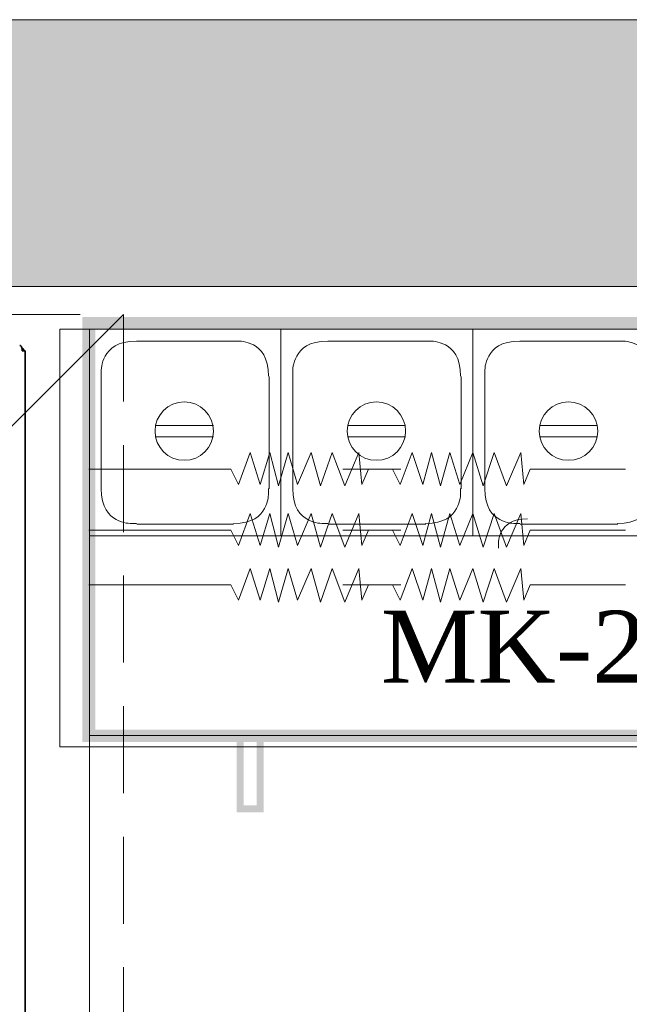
# Model space of a CAD drawing. Extents: x 3940905 to 4145695, y 925352 to 1109797.
# Tile 588 of 656: x 4011194 to 4011719, y 1101460 to 1102308. Entities that reach past the tile are written whole.
import ezdxf

# ---------------------------------------------------------------- set-up
doc = ezdxf.new("R2010")
doc.units = 0
doc.header["$LTSCALE"] = 750
doc.header["$MEASUREMENT"] = 0
doc.linetypes.add('DASHED', pattern=[0.75, 0.5, -0.25])
doc.layers.get('0').update_dxf_attribs({"linetype": 'CONTINUOUS', "lineweight": 0})
for name, color, linetype, lineweight in [('CKD Equipments', 252, 'CONTINUOUS', 0), ('HATCH', 7, 'CONTINUOUS', 0), ('wall', 7, 'CONTINUOUS', 25)]:
    doc.layers.add(name, color=color, linetype=linetype, lineweight=lineweight)
doc.layers.add('PDF_A - TEXT', color=7, linetype='CONTINUOUS')
doc.styles.add('CKD_Dimension Text', font='BOOKOS.TTF')

# ---------------------------------------------------------------- blocks, each defined once
blk = doc.blocks.new('4')
at = {"color": 1, "linetype": 'DASHED', "ltscale": 0.2, "const_width": 1}
blk.add_lwpolyline([(4049888.81, 1046868.24), (4050788.81, 1047768.24)], dxfattribs=at)
at = {"color": 1, "linetype": 'DASHED', "ltscale": 0.2}
blk.add_lwpolyline([(4049888.81, 1047768.24), (4050788.81, 1047768.24), (4050788.81, 1046868.24), (4049888.81, 1046868.24)], close=True, dxfattribs=at)

msp = doc.modelspace()

# ---------------------------------------------------------------- hatches: boundary and pattern name
at = {"layer": 'CKD Equipments', "true_color": 0xff00ff}
h = msp.add_hatch(color=6, dxfattribs=at)
h.paths.add_polyline_path([(4012021.29, 1102052.39), (4012010.1, 1101696.73), (4012021.29, 1101686.05)])
h.paths.add_polyline_path([(4012010.1, 1102041.71), (4012021.29, 1102052.39), (4012010.1, 1101696.73)])
h.paths.add_polyline_path([(4011247.89, 1102052.39), (4012010.1, 1102041.71), (4012021.29, 1102052.39)])
h.paths.add_polyline_path([(4011259.09, 1102041.71), (4011247.89, 1102052.39), (4012010.1, 1102041.71)])
h.paths.add_polyline_path([(4011247.89, 1101686.05), (4011259.09, 1102041.71), (4011247.89, 1102052.39)])
h.paths.add_polyline_path([(4011259.09, 1101696.73), (4011247.89, 1101686.05), (4011259.09, 1102041.71)])
h.paths.add_polyline_path([(4012021.29, 1101686.05), (4011259.09, 1101696.73), (4011247.89, 1101686.05)])
h.paths.add_polyline_path([(4012010.1, 1101696.73), (4012021.29, 1101686.05), (4011259.09, 1101696.73)])
h = msp.add_hatch(color=6, dxfattribs=at)
h.paths.add_polyline_path([(4011380.69, 1101625.5), (4011386.8, 1101689.1), (4011386.8, 1101631.61)])
h.paths.add_polyline_path([(4011380.69, 1101689.1), (4011380.69, 1101625.5), (4011386.8, 1101689.1)])
h = msp.add_hatch(color=6, dxfattribs=at)
h.paths.add_polyline_path([(4011404.1, 1101689.1), (4011397.99, 1101631.61), (4011397.99, 1101689.1)])
h.paths.add_polyline_path([(4011404.1, 1101625.5), (4011404.1, 1101689.1), (4011397.99, 1101631.61)])
h = msp.add_hatch(color=6, dxfattribs=at)
h.paths.add_polyline_path([(4011404.1, 1101625.5), (4011386.8, 1101631.61), (4011397.99, 1101631.61)])
h.paths.add_polyline_path([(4011380.69, 1101625.5), (4011404.1, 1101625.5), (4011386.8, 1101631.61)])
at = {"layer": 'HATCH'}
h = msp.add_hatch(color=8, dxfattribs=at)
h.dxf.hatch_style = 1
h.paths.add_polyline_path([(4016977.74, 1102308.44), (4004382.74, 1102308.44), (4004382.74, 1088263.44), (4004252.74, 1088263.44), (4004252.74, 1074300.44), (4004415.74, 1074300.44), (4004415.74, 1067776.41), (4004872.74, 1067776.41), (4004872.74, 1072350.44), (4004872.74, 1074463.44), (4004482.74, 1074463.44), (4004482.74, 1088033.46), (4004607.74, 1088033.43), (4004607.74, 1102078.44), (4016977.74, 1102078.44)])

# ---------------------------------------------------------------- linework, layer by layer
at = {"layer": 'CKD Equipments', "linetype": 'DASHED', "ltscale": 25}
for p, q in [((4013054.18, 1102041.71), (4011228.56, 1102041.71)), ((4011228.56, 1102041.71), (4011228.56, 1101681.98)), ((4011228.56, 1101681.98), (4013054.18, 1101681.98))]:
    msp.add_line(p, q, dxfattribs=at)
at = {"layer": 'CKD Equipments', "color": 252, "true_color": 0x989898}
for p, q in [((4011254, 1102041.71), (4013054.18, 1102041.71)), ((4011254, 1101341.58), (4011254, 1102041.71)), ((4011254, 1101691.65), (4013054.18, 1101691.65))]:
    msp.add_line(p, q, dxfattribs=at)
at = {"layer": 'CKD Equipments', "color": 4, "true_color": 0x00ffff}
for p, q in [((4011254, 1101863.63), (4011254, 1102041.71)), ((4011254, 1102041.71), (4011254, 1101863.63)), ((4011254, 1101863.63), (4011254, 1102041.71)), ((4011254, 1102041.71), (4011418.86, 1102041.71)), ((4011254, 1102041.71), (4011254, 1101863.63)), ((4011254, 1101863.63), (4011254, 1102041.71)), ((4011254, 1102041.71), (4011254, 1101863.63)), ((4011418.86, 1101863.63), (4011418.86, 1102041.71)), ((4011418.86, 1102041.71), (4011418.86, 1101863.63)), ((4011418.86, 1101863.63), (4011418.86, 1102041.71)), ((4011418.86, 1102041.71), (4011584.22, 1102041.71)), ((4011418.86, 1102041.71), (4011418.86, 1101863.63)), ((4011418.86, 1102041.71), (4011418.86, 1101863.63)), ((4011418.86, 1101863.63), (4011418.86, 1102041.71)), ((4011584.22, 1102041.71), (4011584.22, 1101863.63)), ((4011584.22, 1102041.71), (4011584.22, 1101863.63)), ((4011584.22, 1101863.63), (4011584.22, 1102041.71)), ((4011584.22, 1102041.71), (4011749.07, 1102041.71)), ((4011294.71, 1102031.53), (4011378.15, 1102031.53)), ((4011459.56, 1102031.53), (4011543.51, 1102031.53)), ((4011624.92, 1102031.53), (4011708.88, 1102031.53)), ((4011264.18, 1101904.33), (4011264.18, 1102001)), ((4011408.68, 1102001), (4011408.68, 1101904.33)), ((4011429.03, 1101904.33), (4011429.03, 1102001)), ((4011574.04, 1102001), (4011574.04, 1101904.33)), ((4011594.4, 1101904.33), (4011594.4, 1102001)), ((4011360.85, 1101958.77), (4011311.5, 1101958.77)), ((4011525.71, 1101958.77), (4011476.86, 1101958.77)), ((4011691.07, 1101958.77), (4011641.72, 1101958.77)), ((4011311.5, 1101949.11), (4011360.85, 1101949.11)), ((4011476.86, 1101949.11), (4011525.71, 1101949.11)), ((4011641.72, 1101949.11), (4011691.07, 1101949.11)), ((4011378.15, 1101873.8), (4011294.71, 1101873.8)), ((4011543.51, 1101873.8), (4011459.56, 1101873.8)), ((4011708.88, 1101873.8), (4011624.92, 1101873.8)), ((4011418.86, 1101863.63), (4011254, 1101863.63)), ((4011584.22, 1101863.63), (4011418.86, 1101863.63)), ((4011749.07, 1101863.63), (4011584.22, 1101863.63))]:
    msp.add_line(p, q, dxfattribs=at)
at = {"layer": 'CKD Equipments', "color": 7, "linetype": 'Continuous', "lineweight": 35}
for p, q in [((4011195.96, 1102024.77, 1431.4), (4011195.96, 1102023.02, 1431.4)), ((4011195.96, 1102023.02, 1431.4), (4011196.96, 1102023.02, 1431.4)), ((4011198.76, 1102023.02, 1431.4), (4011196.96, 1102023.02, 1431.4)), ((4011197.44, 1102023.59, 1431.4), (4011197.46, 1102023.02, 1431.4)), ((4011198.76, 1102023.02, 1431.4), (4011198.76, 1101373.62, 1431.4))]:
    msp.add_line(p, q, dxfattribs=at)
at = {"layer": 'CKD Equipments', "color": 3, "true_color": 0x00ff00}
for p, q in [((4011392.4, 1101935.37), (4011382.22, 1101907.89)), ((4011401.05, 1101907.89), (4011392.4, 1101935.37)), ((4011409.19, 1101935.37), (4011401.05, 1101907.89)), ((4011416.82, 1101906.87), (4011409.19, 1101935.37)), ((4011424.96, 1101935.37), (4011416.82, 1101906.87)), ((4011433.1, 1101907.89), (4011424.96, 1101935.37)), ((4011444.81, 1101935.37), (4011433.1, 1101907.89)), ((4011452.95, 1101906.87), (4011444.81, 1101935.37)), ((4011463.12, 1101935.37), (4011452.95, 1101906.87)), ((4011473.81, 1101906.87), (4011463.12, 1101935.37)), ((4011486.02, 1101935.37), (4011473.81, 1101906.87)), ((4011488.56, 1101907.89), (4011486.02, 1101935.37)), ((4011531.81, 1101935.37), (4011521.64, 1101907.89)), ((4011540.97, 1101907.89), (4011531.81, 1101935.37)), ((4011548.6, 1101935.37), (4011540.97, 1101907.89)), ((4011556.24, 1101906.87), (4011548.6, 1101935.37)), ((4011564.38, 1101935.37), (4011556.24, 1101906.87)), ((4011573.03, 1101907.89), (4011564.38, 1101935.37)), ((4011584.22, 1101935.37), (4011573.03, 1101907.89)), ((4011592.87, 1101906.87), (4011584.22, 1101935.37)), ((4011602.54, 1101935.37), (4011592.87, 1101906.87)), ((4011613.22, 1101906.87), (4011602.54, 1101935.37)), ((4011625.43, 1101935.37), (4011613.22, 1101906.87)), ((4011627.98, 1101907.89), (4011625.43, 1101935.37)), ((4011375.61, 1101921.12), (4011253.49, 1101921.12)), ((4011382.22, 1101907.89), (4011375.61, 1101921.12)), ((4011515.02, 1101921.12), (4011472.28, 1101921.12)), ((4011494.16, 1101921.12), (4011488.56, 1101907.89)), ((4011522.14, 1101921.12), (4011494.16, 1101921.12)), ((4011521.64, 1101907.89), (4011515.02, 1101921.12)), ((4011633.57, 1101921.12), (4011627.98, 1101907.89)), ((4011715.49, 1101921.12), (4011633.57, 1101921.12)), ((4011392.4, 1101882.96), (4011382.22, 1101855.48)), ((4011401.05, 1101855.48), (4011392.4, 1101882.96)), ((4011409.19, 1101882.96), (4011401.05, 1101855.48)), ((4011416.82, 1101853.96), (4011409.19, 1101882.96)), ((4011424.96, 1101882.96), (4011416.82, 1101853.96)), ((4011433.1, 1101855.48), (4011424.96, 1101882.96)), ((4011444.81, 1101882.96), (4011433.1, 1101855.48)), ((4011452.95, 1101853.96), (4011444.81, 1101882.96)), ((4011463.12, 1101882.96), (4011452.95, 1101853.96)), ((4011473.81, 1101853.96), (4011463.12, 1101882.96)), ((4011486.02, 1101882.96), (4011473.81, 1101853.96)), ((4011488.56, 1101855.48), (4011486.02, 1101882.96)), ((4011531.81, 1101882.96), (4011521.64, 1101855.48)), ((4011540.97, 1101855.48), (4011531.81, 1101882.96)), ((4011548.6, 1101882.96), (4011540.97, 1101855.48)), ((4011556.24, 1101853.96), (4011548.6, 1101882.96)), ((4011564.38, 1101882.96), (4011556.24, 1101853.96)), ((4011573.03, 1101855.48), (4011564.38, 1101882.96)), ((4011584.22, 1101882.96), (4011573.03, 1101855.48)), ((4011592.87, 1101853.96), (4011584.22, 1101882.96)), ((4011602.54, 1101882.96), (4011592.87, 1101853.96)), ((4011613.22, 1101853.96), (4011602.54, 1101882.96)), ((4011625.43, 1101882.96), (4011613.22, 1101853.96)), ((4011627.98, 1101855.48), (4011625.43, 1101882.96)), ((4011375.61, 1101868.71), (4011253.49, 1101868.71)), ((4011382.22, 1101855.48), (4011375.61, 1101868.71)), ((4011515.02, 1101868.71), (4011472.28, 1101868.71)), ((4011494.16, 1101868.71), (4011488.56, 1101855.48)), ((4011522.14, 1101868.71), (4011494.16, 1101868.71)), ((4011521.64, 1101855.48), (4011515.02, 1101868.71)), ((4011633.57, 1101868.71), (4011627.98, 1101855.48)), ((4011715.49, 1101868.71), (4011633.57, 1101868.71)), ((4011392.4, 1101835.64), (4011382.22, 1101808.16)), ((4011401.05, 1101808.16), (4011392.4, 1101835.64)), ((4011409.19, 1101835.64), (4011401.05, 1101808.16)), ((4011416.82, 1101806.64), (4011409.19, 1101835.64)), ((4011424.96, 1101835.64), (4011416.82, 1101806.64)), ((4011433.1, 1101808.16), (4011424.96, 1101835.64)), ((4011444.81, 1101835.64), (4011433.1, 1101808.16)), ((4011452.95, 1101806.64), (4011444.81, 1101835.64)), ((4011463.12, 1101835.64), (4011452.95, 1101806.64)), ((4011473.81, 1101806.64), (4011463.12, 1101835.64)), ((4011486.02, 1101835.64), (4011473.81, 1101806.64)), ((4011488.56, 1101808.16), (4011486.02, 1101835.64)), ((4011531.81, 1101835.64), (4011521.64, 1101808.16)), ((4011540.97, 1101808.16), (4011531.81, 1101835.64)), ((4011548.6, 1101835.64), (4011540.97, 1101808.16)), ((4011556.24, 1101806.64), (4011548.6, 1101835.64)), ((4011564.38, 1101835.64), (4011556.24, 1101806.64)), ((4011573.03, 1101808.16), (4011564.38, 1101835.64)), ((4011584.22, 1101835.64), (4011573.03, 1101808.16)), ((4011592.87, 1101806.64), (4011584.22, 1101835.64)), ((4011602.54, 1101835.64), (4011592.87, 1101806.64)), ((4011613.22, 1101806.64), (4011602.54, 1101835.64)), ((4011625.43, 1101835.64), (4011613.22, 1101806.64)), ((4011627.98, 1101808.16), (4011625.43, 1101835.64)), ((4011375.61, 1101821.39), (4011253.49, 1101821.39)), ((4011382.22, 1101808.16), (4011375.61, 1101821.39)), ((4011515.02, 1101821.39), (4011472.28, 1101821.39)), ((4011494.16, 1101821.39), (4011488.56, 1101808.16)), ((4011522.14, 1101821.39), (4011494.16, 1101821.39)), ((4011521.64, 1101808.16), (4011515.02, 1101821.39)), ((4011633.57, 1101821.39), (4011627.98, 1101808.16)), ((4011715.49, 1101821.39), (4011633.57, 1101821.39))]:
    msp.add_line(p, q, dxfattribs=at)
at = {"layer": 'CKD Equipments', "color": 4, "true_color": 0x00ffff}
for centre in [(4011335.66, 1101953.94), (4011501.03, 1101953.94), (4011666.39, 1101953.94)]:
    msp.add_circle(centre, 25.19, dxfattribs=at)
at = {"layer": 'CKD Equipments', "color": 7, "linetype": 'Continuous', "lineweight": 35}
msp.add_arc((4011192.96, 1102024.77, 1431.4), 3, 0, 24.4698, dxfattribs=at)
at = {"layer": 'CKD Equipments', "color": 7, "linetype": 'Continuous', "lineweight": 35, "extrusion": (0, 0, -1)}
msp.add_ellipse((4011195.39, 1102023.52, 1431.4), major_axis=(-2.05, 0), ratio=0.974464, start_param=1.81169, end_param=3.106686, dxfattribs=at)
at = {"layer": 'CKD Equipments', "color": 4, "true_color": 0x00ffff}
for points in [[(4011294.45, 1102031.53), (4011277.73, 1102031.53), (4011264.18, 1102017.98), (4011264.18, 1102001.26), (4011264.18, 1102001.26), (4011264.18, 1102001.26), (4011264.18, 1102001.26)], [(4011408.17, 1102001.26), (4011408.17, 1102017.98), (4011394.62, 1102031.53), (4011377.9, 1102031.53), (4011377.9, 1102031.53), (4011377.9, 1102031.53), (4011377.9, 1102031.53)], [(4011459.31, 1102031.53), (4011442.59, 1102031.53), (4011429.03, 1102017.98), (4011429.03, 1102001.26), (4011429.03, 1102001.26), (4011429.03, 1102001.26), (4011429.03, 1102001.26)], [(4011573.53, 1102001.26), (4011573.53, 1102017.98), (4011559.98, 1102031.53), (4011543.26, 1102031.53), (4011543.26, 1102031.53), (4011543.26, 1102031.53), (4011543.26, 1102031.53)], [(4011624.67, 1102031.53), (4011607.95, 1102031.53), (4011594.4, 1102017.98), (4011594.4, 1102001.26), (4011594.4, 1102001.26), (4011594.4, 1102001.26), (4011594.4, 1102001.26)], [(4011738.9, 1102001.26), (4011738.9, 1102017.98), (4011725.34, 1102031.53), (4011708.62, 1102031.53), (4011708.62, 1102031.53), (4011708.62, 1102031.53), (4011708.62, 1102031.53)], [(4011264.18, 1101904.58), (4011264.18, 1101887.86), (4011277.73, 1101874.31), (4011294.45, 1101874.31), (4011294.45, 1101874.31), (4011294.45, 1101874.31), (4011294.45, 1101874.31)], [(4011377.9, 1101874.31), (4011394.62, 1101874.31), (4011408.17, 1101887.86), (4011408.17, 1101904.58), (4011408.17, 1101904.58), (4011408.17, 1101904.58), (4011408.17, 1101904.58)], [(4011429.03, 1101904.58), (4011429.03, 1101887.86), (4011442.59, 1101874.31), (4011459.31, 1101874.31), (4011459.31, 1101874.31), (4011459.31, 1101874.31), (4011459.31, 1101874.31)], [(4011543.26, 1101874.31), (4011559.98, 1101874.31), (4011573.53, 1101887.86), (4011573.53, 1101904.58), (4011573.53, 1101904.58), (4011573.53, 1101904.58), (4011573.53, 1101904.58)], [(4011594.4, 1101904.58), (4011594.4, 1101887.86), (4011607.95, 1101874.31), (4011624.67, 1101874.31), (4011624.67, 1101874.31), (4011624.67, 1101874.31), (4011624.67, 1101874.31)], [(4011708.62, 1101874.31), (4011725.34, 1101874.31), (4011738.9, 1101887.86), (4011738.9, 1101904.58), (4011738.9, 1101904.58), (4011738.9, 1101904.58), (4011738.9, 1101904.58)]]:
    msp.add_open_spline(points, degree=3, dxfattribs=at)
at = {"layer": 'CKD Equipments', "color": 7, "linetype": 'Continuous', "lineweight": 35}
for points, knots in [([(4011193.96, 1102027.82, 1431.4), (4011193.98, 1102027.82, 1431.4), (4011194.01, 1102027.82, 1431.4), (4011194.05, 1102027.81, 1431.4), (4011194.08, 1102027.81, 1431.4), (4011194.15, 1102027.8, 1431.4), (4011194.19, 1102027.79, 1431.4), (4011194.33, 1102027.74, 1431.4), (4011194.43, 1102027.7, 1431.4), (4011194.54, 1102027.63, 1431.4), (4011194.57, 1102027.62, 1431.4), (4011194.61, 1102027.58, 1431.4), (4011194.64, 1102027.57, 1431.4), (4011194.71, 1102027.52, 1431.4), (4011194.75, 1102027.48, 1431.4), (4011194.89, 1102027.36, 1431.4), (4011194.99, 1102027.27, 1431.4), (4011195.08, 1102027.16, 1431.4)], [0, 0, 0, 0, 0.0625, 0.0625, 0.125, 0.125, 0.25, 0.25, 0.5, 0.5, 0.5625, 0.5625, 0.625, 0.625, 0.75, 0.75, 1, 1, 1, 1]), ([(4011195.08, 1102027.16, 1431.4), (4011195.15, 1102027.09, 1431.4), (4011195.21, 1102027.01, 1431.4), (4011195.3, 1102026.88, 1431.4), (4011195.33, 1102026.83, 1431.4), (4011195.38, 1102026.74, 1431.4), (4011195.41, 1102026.69, 1431.4), (4011195.48, 1102026.55, 1431.4), (4011195.53, 1102026.45, 1431.4), (4011195.58, 1102026.31, 1431.4), (4011195.59, 1102026.29, 1431.4), (4011195.61, 1102026.23, 1431.4), (4011195.64, 1102026.15, 1431.4), (4011195.67, 1102026.07, 1431.4), (4011195.69, 1102026.02, 1431.4)], [0, 0, 0, 0, 0.25, 0.25, 0.375, 0.375, 0.5, 0.5, 0.75, 0.75, 0.8125, 0.8125, 0.875, 1, 1, 1, 1])]:
    msp.add_open_spline(points, degree=3, knots=knots, dxfattribs=at)
at = {"layer": 'CKD Equipments', "color": 252, "true_color": 0x989898}
msp.add_open_spline([(4011631.28, 1101878.38), (4011617.37, 1101878.38), (4011606.1, 1101867.1), (4011606.1, 1101853.19), (4011606.1, 1101853.19), (4011606.1, 1101853.19), (4011606.1, 1101853.19)], degree=3, dxfattribs=at)
at = {"layer": 'wall', "lineweight": 0, "ltscale": 2}
msp.add_lwpolyline([(4016977.74, 1102308.44), (4004382.74, 1102308.44), (4004382.74, 1088263.44), (4004252.74, 1088263.44), (4004252.74, 1074300.44), (4004415.74, 1074300.44), (4004415.74, 1067776.41), (4004872.74, 1067776.41), (4004872.74, 1074463.44), (4004482.74, 1074463.44), (4004482.74, 1088033.46), (4004607.74, 1088033.43), (4004607.74, 1102078.44), (4016977.74, 1102078.44)], close=True, dxfattribs=at)

# ---------------------------------------------------------------- block references
msp.add_blockref('4', (-39505.36, 54286.19))

# ---------------------------------------------------------------- texts
at = {"layer": 'PDF_A - TEXT', "insert": (4011504.84, 1101799.22), "char_height": 61.963, "width": 1204.0964, "attachment_point": 1, "style": 'CKD_Dimension Text'}
msp.add_mtext('MK-27', dxfattribs=at)

doc.saveas('drawing.dxf')
